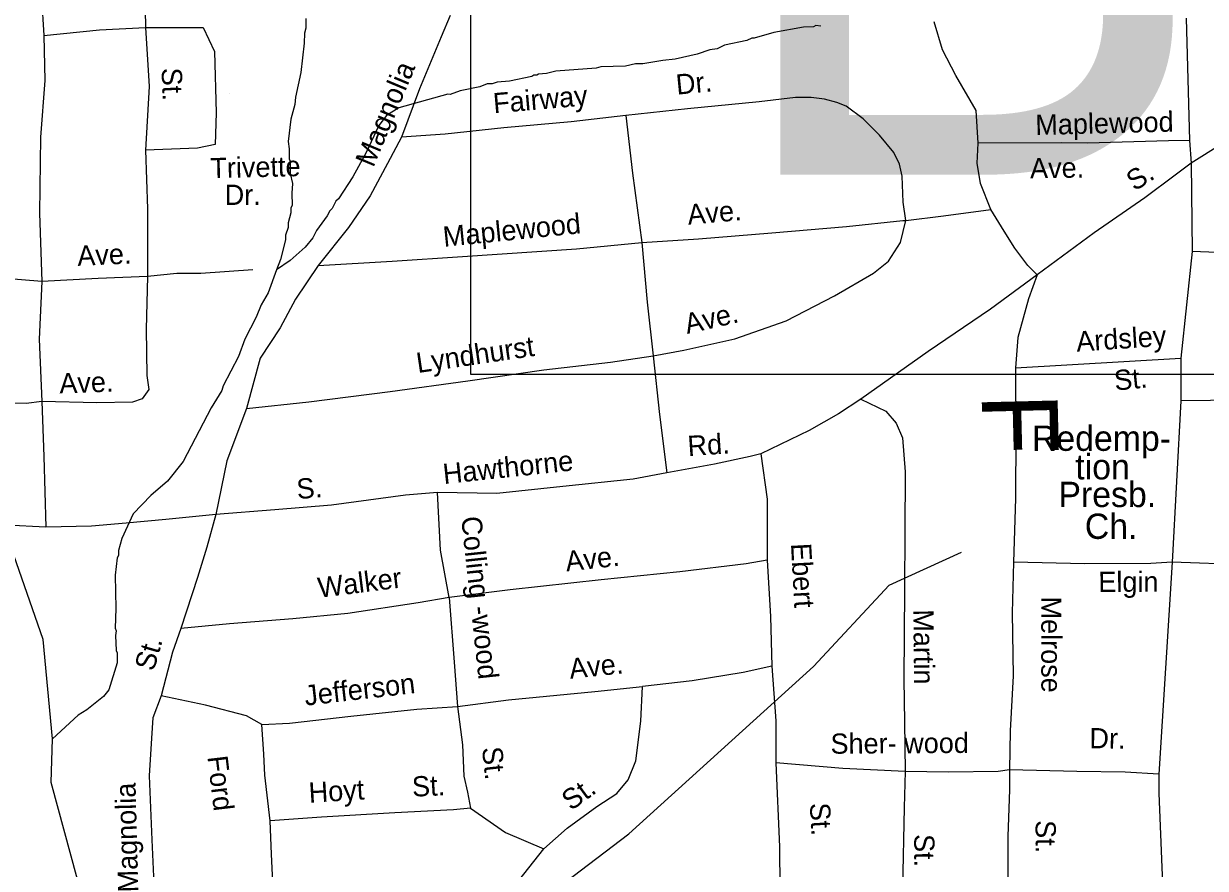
# Model space of a CAD drawing. Extents: x 1551653 to 1702041, y 811336 to 920032.
# Drawn here: x 1619926 to 1623759, y 848613 to 851354 of the extents above; entities that cross this region are included whole.
import ezdxf

# ---------------------------------------------------------------- set-up
doc = ezdxf.new("R2010")
doc.units = 0
for name, color, linetype in [('Old_Level_10', 7, 'Continuous'), ('Old_Level_22', 7, 'Continuous'), ('Old_Level_3', 7, 'Continuous'), ('Old_Level_35', 7, 'Continuous'), ('Old_Level_59', 7, 'Continuous'), ('Old_Level_62', 7, 'Continuous')]:
    doc.layers.add(name, color=color, linetype=linetype)

msp = doc.modelspace()

# ---------------------------------------------------------------- linework, layer by layer
at = {"layer": 'Old_Level_10'}
msp.add_line((1620595.355, 851126.842), (1620595.355, 851126.842), dxfattribs=at)
at = {"layer": 'Old_Level_3'}
msp.add_lwpolyline([(1628212.746, 850215.277), (1622518.859, 850215.277), (1621376.229, 850215.277), (1621376.229, 851475.417), (1621376.229, 851926.742), (1621376.229, 853133.878), (1626214.433, 853133.878), (1628212.746, 853133.878), (1628212.746, 852848.761), (1628212.746, 850215.277)], dxfattribs=at)
at = {"layer": 'Old_Level_35'}
for p, q in [((1619980.324, 851513.97), (1619991.311, 851315.837)), ((1623696.8, 851371.853), (1623708.174, 850975.411)), ((1623708.174, 850975.411), (1623713.347, 850901.206)), ((1623713.347, 850901.206), (1623716.758, 850614.512)), ((1623716.758, 850614.512), (1623679.352, 850268.773)), ((1623214.211, 850539.426), (1623185.481, 850460.79)), ((1623143.183, 850236.776), (1623679.352, 850268.773)), ((1623679.352, 850268.773), (1623679.352, 850129.976)), ((1623679.352, 850129.976), (1623652.001, 849606.266)), ((1623652.001, 849606.266), (1623608.148, 848918.6))]:
    msp.add_line(p, q, dxfattribs=at)
for points in [[(1620320.986, 851675.751), (1620318.541, 851515.912), (1620321.816, 851341.949)], [(1621309.537, 851380.942), (1621280.511, 851311.493), (1621209.852, 851142.632), (1621151.637, 850985.723)], [(1623022.061, 850966.054), (1623016.243, 851072.15), (1622949.894, 851185.961), (1622906.294, 851269.423), (1622879.753, 851360.472)], [(1619991.311, 851315.837), (1619995.153, 851169.876), (1619981.219, 850985.995), (1619978.205, 850738.662), (1619985.73, 850516.934)], [(1619991.311, 851315.837), (1620171.98, 851334.184), (1620321.816, 851341.949)], [(1620321.816, 851341.949), (1620332.928, 851149.817), (1620321.789, 850943.767)], [(1620321.816, 851341.949), (1620508.651, 851341.912), (1620544.817, 851263.49), (1620550.846, 851064.417), (1620547.831, 850961.865), (1620490.568, 850949.8), (1620321.789, 850943.767)], [(1624143.695, 851191.884), (1623918.573, 851030.333), (1623713.347, 850901.206)], [(1622787.828, 850715.195), (1622778.638, 850775.215), (1622775.945, 850859.316), (1622766.929, 850898.322), (1622749.278, 850935.7), (1622702.001, 850992.291), (1622649.042, 851044.995), (1622593.642, 851085.939), (1622563.868, 851097.951), (1622524.072, 851108.964), (1622480.154, 851114.256), (1622430.128, 851114.273), (1622312.176, 851100.057), (1622079.998, 851077.55), (1621879.864, 851056.596)], [(1621879.864, 851056.596), (1621701.737, 851035.398), (1621483.641, 851016.609), (1621293.51, 850995.454), (1621151.637, 850985.723)], [(1621879.864, 851056.596), (1621901.061, 850868.463), (1621931.527, 850644.119)], [(1621151.637, 850985.723), (1621106.283, 850900.395), (1621050.235, 850795.513), (1620979.61, 850692.705), (1620881.698, 850569.015)], [(1623062.992, 850751.034), (1623030.02, 850835.221), (1623018.65, 850901.206), (1623022.061, 850966.054)], [(1623708.174, 850975.411), (1623639.929, 850973.514), (1623376.426, 850965.927), (1623291.12, 850967.824), (1623022.061, 850966.054)], [(1620321.789, 850943.767), (1620327.817, 850753.744), (1620327.817, 850533.557)], [(1623713.347, 850901.206), (1623661.045, 850862.525), (1623563.265, 850788.577), (1623398.402, 850674.809), (1623214.211, 850539.426)], [(1622787.828, 850715.195), (1622909.5, 850730.555), (1623062.992, 850751.034)], [(1623214.211, 850539.426), (1623183.513, 850569.006), (1623141.444, 850625.889), (1623106.895, 850680.507), (1623062.992, 850751.034)], [(1621931.527, 850644.119), (1622115.654, 850655.392), (1622353.596, 850675.779), (1622595.738, 850696.081), (1622777.824, 850715.399), (1622787.828, 850715.195)], [(1621967.879, 850275.777), (1622068.108, 850294.356), (1622232.557, 850331.843), (1622399.21, 850389.294), (1622556.345, 850470.754), (1622683.317, 850544.822), (1622731.122, 850583.273), (1622770.764, 850643.503), (1622787.828, 850715.195)], [(1620881.698, 850569.015), (1621122.024, 850583.74), (1621349.842, 850598.33), (1621719.595, 850623.404), (1621931.527, 850644.119)], [(1621931.527, 850644.119), (1621948.604, 850450.065), (1621967.879, 850275.777)], [(1624095.488, 850607.801), (1623961.324, 850605.525), (1623716.758, 850614.512)], [(1619985.73, 850516.934), (1619866.055, 850527.338), (1619616.318, 850537.007), (1619380.827, 850548.588), (1619175.056, 850555.563), (1619003.38, 850556.246)], [(1620669.646, 850555.058), (1620501.527, 850543.66), (1620423.666, 850542.84), (1620327.817, 850533.557)], [(1620881.698, 850569.015), (1620807.863, 850459.781), (1620758.104, 850366.612), (1620693.899, 850268.623), (1620649.039, 850105.523)], [(1623214.211, 850539.426), (1623062.586, 850427.089), (1622860.273, 850290.615), (1622642.048, 850135.945)], [(1619985.73, 850516.934), (1619976.688, 850329.926), (1619985.73, 850127.837)], [(1620327.817, 850533.557), (1620323.286, 850363.105), (1620326.301, 850212.292), (1620332.328, 850167.049), (1620311.231, 850136.885), (1620279.326, 850125.334), (1620163.624, 850123.477), (1619985.73, 850127.837)], [(1620327.817, 850533.557), (1620167.607, 850526.823), (1619985.73, 850516.934)], [(1623185.481, 850460.79), (1623151.26, 850335.369), (1623143.183, 850236.776)], [(1620649.039, 850105.523), (1620850.86, 850126.745), (1621115.088, 850160.607), (1621367.319, 850194.911), (1621613.585, 850231.138), (1621829.801, 850255.967), (1621967.879, 850275.777)], [(1621967.879, 850275.777), (1621989.033, 850085.643), (1622012.016, 849896.67)], [(1623143.183, 850236.776), (1623144.798, 850021.649), (1623143.183, 849813.149), (1623136.721, 849606.266)], [(1619985.73, 850127.837), (1619934.494, 850121.804), (1619721.002, 850126.506), (1619455.586, 850142.496), (1619201.201, 850167.418), (1618993.475, 850166.63)], [(1619985.73, 850127.837), (1619991.758, 849949.878), (1619997.786, 849720.643)], [(1622642.048, 850135.945), (1622569.307, 850088.179), (1622473.833, 850033.59), (1622316.984, 849958.529)], [(1622642.048, 850135.945), (1622722.447, 850096.578), (1622755.886, 850058.077), (1622777.119, 850009.82), (1622785.292, 849899.793), (1622784.321, 849703.905), (1622783.55, 849518.016), (1622781.233, 849226.301), (1622783.034, 849088.187), (1622785.258, 848927.699)], [(1624084.118, 850132.252), (1623999.981, 850129.976), (1623872.639, 850132.252), (1623679.352, 850129.976)], [(1620649.039, 850105.523), (1620584.973, 849935.97), (1620549.66, 849760.876)], [(1622316.984, 849958.529), (1622282.887, 849949.431), (1622166.955, 849924.411), (1622012.016, 849896.67)], [(1622316.984, 849958.529), (1622337.443, 849810.683), (1622337.443, 849612.796)], [(1622012.016, 849896.67), (1621903.742, 849876.257), (1621675.524, 849851.67), (1621461.347, 849829), (1621268.753, 849833.162)], [(1621268.753, 849833.162), (1621164.42, 849823.525), (1620925.122, 849791.49), (1620741.113, 849776.214), (1620549.66, 849760.876)], [(1621306.446, 849491.865), (1621278.383, 849645.217), (1621268.753, 849833.162)], [(1619997.786, 849720.643), (1619869.422, 849726.621), (1619717.627, 849730.903), (1619512.549, 849743.119)], [(1620549.66, 849760.876), (1620387.544, 849744.812), (1620259.134, 849733.568), (1620146.777, 849723.929), (1619997.786, 849720.643)], [(1620549.66, 849760.876), (1620520.957, 849655.153), (1620490.46, 849557.165), (1620435.886, 849391.708)], [(1622337.443, 849612.796), (1622269.371, 849601.687), (1622055.113, 849574.817), (1621799.047, 849548.797), (1621504.848, 849517.143), (1621306.446, 849491.865)], [(1622337.443, 849612.796), (1622348.809, 849430.604), (1622353.355, 849269.11)], [(1623136.721, 849606.266), (1623133.054, 849441.977), (1623135.327, 849237.266), (1623126.235, 849059.623), (1623123.961, 848932.248)], [(1623652.001, 849606.266), (1623582.078, 849601.871), (1623368.148, 849601.208), (1623136.721, 849606.266)], [(1624095.62, 849595.454), (1623887.97, 849598.465), (1623652.001, 849606.266)], [(1621306.446, 849491.865), (1621205.698, 849474.651), (1620977.853, 849440.201), (1620799.805, 849422.803), (1620594.125, 849406.95), (1620435.886, 849391.708)], [(1621306.446, 849491.865), (1621322.419, 849281.602), (1621333.476, 849138.284)], [(1620435.886, 849391.708), (1620408.599, 849314.603), (1620372.852, 849172.505)], [(1622353.355, 849269.11), (1622260.155, 849248.639), (1622094.213, 849221.344), (1621933.705, 849202.872)], [(1622353.355, 849269.11), (1622366.539, 849091.467), (1622366.539, 848954.993)], [(1621333.476, 849138.284), (1621499.392, 849159.454), (1621779.3, 849186.996), (1621933.705, 849202.872)], [(1621614.051, 848676.062), (1621688.847, 848742.981), (1621785.93, 848813.454), (1621850.435, 848856.367), (1621887.134, 848899.848), (1621911.596, 848961.387), (1621928.036, 849091.124), (1621933.705, 849202.872)], [(1620372.852, 849172.505), (1620345.789, 849101.016), (1620340.851, 849035.077), (1620332.974, 848913.168), (1620341.763, 848705.275), (1620349.201, 848539.232), (1620353.774, 848439.285), (1620368.476, 848364.944), (1620401.186, 848280.633), (1620432.255, 848224.173)], [(1620699.144, 849079.638), (1620649.499, 849108.26), (1620516.12, 849142.384), (1620372.852, 849172.505)], [(1620699.144, 849079.638), (1620789.085, 849084.218), (1620987.257, 849107.21), (1621201.236, 849130.084), (1621333.476, 849138.284)], [(1621333.476, 849138.284), (1621349.449, 849014.094), (1621354.364, 848912.036), (1621365.421, 848860.393), (1621375.25, 848808.749)], [(1620726.228, 848767.315), (1620708.623, 848915.553), (1620705.601, 848983.654), (1620699.144, 849079.638)], [(1622366.539, 848954.993), (1622377.905, 848682.501), (1622380.178, 848416.378)], [(1622785.258, 848927.699), (1622582.945, 848936.797), (1622366.539, 848954.993)], [(1622785.258, 848927.699), (1622782.802, 848810.435), (1622776.889, 848548.612), (1622787.076, 848393.632)], [(1623123.961, 848932.248), (1623087.591, 848927.699), (1622926.195, 848925.425), (1622785.258, 848927.699)], [(1623123.961, 848932.248), (1623123.961, 848868.56), (1623118.961, 848716.619), (1623118.961, 848559.675), (1623116.687, 848402.73)], [(1623608.148, 848918.6), (1623499.035, 848925.425), (1623342.186, 848927.699), (1623123.961, 848932.248)], [(1623608.148, 848918.6), (1623608.148, 848857.187), (1623628.152, 848375.435)], [(1621375.25, 848808.749), (1621320.259, 848802.489), (1621130.17, 848793.339), (1620892.353, 848778.953), (1620726.228, 848767.315)], [(1621375.25, 848808.749), (1621489.523, 848729.505), (1621614.051, 848676.062)], [(1620764.702, 848405.131), (1620751.103, 848425.22), (1620738.199, 848499.321), (1620730.64, 848659.363), (1620726.228, 848767.315)], [(1621441.564, 848417.597), (1621479.652, 848506.129), (1621614.051, 848676.062)]]:
    msp.add_lwpolyline(points, dxfattribs=at)
at = {"layer": 'Old_Level_59'}
for points in [[(1620166.749, 847722.632), (1620182.743, 848273.864), (1620015.728, 848891.122), (1620019.662, 849033.407), (1619989.334, 849355.137), (1619851.163, 849753.554), (1619811.685, 850031.744), (1619842.523, 850238.556), (1619706.594, 851142.321), (1619664.781, 851324.116), (1619550.772, 851543.06), (1619525.756, 851609.241), (1619489.511, 852019.822)], [(1620166.749, 847722.632), (1620241.798, 847757.286), (1620368.725, 847885.956), (1620587.721, 848019.395), (1621039.758, 848177.695), (1621577.815, 848488.451), (1621888.776, 848725.081), (1622487.733, 849267.649), (1622733.796, 849531.859), (1622967.76, 849638.742)]]:
    msp.add_lwpolyline(points, dxfattribs=at)
at = {"layer": 'Old_Level_62'}
for points in [[(1620841.575, 851371.176), (1620841.165, 851339.188), (1620836.859, 851323.245), (1620836.449, 851291.256), (1620825.171, 851195.446), (1620808.049, 851115.681), (1620805.793, 851091.741), (1620793.08, 851043.913), (1620784.16, 850972.042), (1620787.851, 850947.999), (1620787.339, 850916.011), (1620791.235, 850907.963), (1620790.722, 850867.978), (1620798.309, 850835.887), (1620795.848, 850803.95), (1620797.284, 850763.914), (1620793.183, 850755.968), (1620792.978, 850739.974), (1620784.571, 850708.14), (1620784.263, 850692.146), (1620775.958, 850668.257), (1620775.753, 850652.263), (1620758.939, 850588.492), (1620746.021, 850554.966)], [(1622512.237, 851345.852), (1622496.243, 851348.056), (1622488.246, 851344.16), (1622456.258, 851342.622), (1622360.088, 851325.962), (1622295.804, 851306.892), (1622287.807, 851306.995), (1622271.711, 851299.203), (1622199.635, 851284.234), (1622175.439, 851272.546), (1622151.448, 851268.906), (1622111.258, 851255.475), (1622039.079, 851238.455), (1621998.992, 851235.021), (1621934.913, 851223.948), (1621910.922, 851224.256), (1621878.831, 851216.72), (1621798.861, 851213.849), (1621782.764, 851210.056), (1621652.761, 851199.906), (1621622.618, 851192.319), (1621596.679, 851190.678), (1621590.63, 851186.732), (1621580.583, 851186.885), (1621574.534, 851182.989), (1621502.355, 851167.969), (1621462.37, 851164.534), (1621446.274, 851158.793), (1621430.28, 851158.998), (1621406.186, 851149.36), (1621342.107, 851136.237), (1621309.914, 851124.703), (1621301.917, 851124.806), (1621143.412, 851081.027), (1621103.119, 851055.601), (1621078.718, 851023.92), (1621037.502, 850936.516), (1620994.441, 850857.161), (1620947.484, 850785.803), (1620939.385, 850777.96), (1620927.082, 850754.122), (1620918.982, 850746.228), (1620910.78, 850730.336), (1620876.126, 850682.867), (1620863.823, 850659.03), (1620839.422, 850629.348), (1620790.825, 850586.082), (1620746.021, 850554.966)], [(1620746.021, 850554.966), (1620719.467, 850481.096), (1620696.911, 850441.418), (1620680.404, 850401.638), (1620643.495, 850330.177), (1620622.682, 850274.455), (1620573.469, 850179.208), (1620569.163, 850163.265), (1620534.51, 850107.747), (1620444.082, 849933.043), (1620393.331, 849869.785), (1620338.685, 849822.571), (1620281.885, 849763.362), (1620244.874, 849683.905), (1620234.313, 849644.022), (1620234.108, 849628.028), (1620230.007, 849620.134), (1620223.241, 849564.205), (1620225.701, 849456.194), (1620222.83, 849392.269), (1620226.726, 849384.221), (1620224.573, 849368.227), (1620225.906, 849320.245), (1620229.802, 849312.196), (1620229.29, 849280.208), (1620202.12, 849192.6), (1620185.819, 849170.813), (1620131.275, 849127.599), (1620103.08, 849110.015), (1620019.662, 849033.407)]]:
    msp.add_lwpolyline(points, dxfattribs=at)

# ---------------------------------------------------------------- texts
at = {"layer": 'Old_Level_10'}
for s, height, rotation, p in [('St.', 65.6167, 271.950956, (1620373.694, 851210.175)), ('Magnolia', 65.6167, 67.293319, (1621060.356, 850885.076)), ('Dr.', 65.6167, 5.536753, (1622045.179, 851123.49)), ('Fairway', 65.6167, 4.923953, (1621451.773, 851062.989)), ('Maplewood', 65.6167, 1.419356, (1623208.359, 850992.792)), ('Trivette', 65.6167, 1.421464, (1620532.598, 850852.332)), ('Ave.', 65.6167, 0.803372, (1623191.028, 850852.255)), ('S.', 65.6167, 32.677592, (1623529.879, 850808.93)), ('Dr.', 65.6167, 0.060158, (1620578.427, 850765.961)), ('Ave.', 65.6167, 4.897189, (1622082.024, 850701.75)), ('Maplewood', 65.6167, 5.666631, (1621289.569, 850629.795)), ('Ave.', 65.6167, 2.546408, (1620101.672, 850567.994)), ('Ave.', 65.6167, 12.841414, (1622078.351, 850346.829)), ('Ardsley', 65.6167, 3.756, (1623342.444, 850289.751)), ('Lyndhurst', 65.6167, 8.368481, (1621204.95, 850220.219)), ('St.', 65.6167, 5.777494, (1623466.713, 850163.067)), ('Ave.', 65.6167, 2.033033, (1620043.11, 850153.919)), ('Rd.', 65.6167, 3.862567, (1622081.879, 849950.619)), ('Hawthorne', 65.6167, 6.042264, (1621289.581, 849859.889)), ('S.', 65.6167, 4.74555, (1620814.2, 849811.143)), ('Colling -wood', 65.61666, 276.126917, (1621345.213, 849752.191)), ('Ebert', 65.6167, 273.088194, (1622415.039, 849666.737)), ('Ave.', 65.6167, 6.14095, (1621687.067, 849576.431)), ('Walker', 65.6167, 7.144692, (1620884.612, 849490.693)), ('Elgin', 65.6167, 0.177492, (1623412.064, 849509.867)), ('Melrose', 65.6167, 270.100386, (1623226.73, 849494.921)), ('Martin', 65.6167, 270.559794, (1622812.073, 849453.24)), ('St.', 65.6167, 73.986964, (1620348.102, 849249.963)), ('Ave.', 65.6167, 5.8705, (1621699.13, 849228.045)), ('Jefferson', 65.6167, 6.617911, (1620840.432, 849140.617)), ('Sher- wood', 65.6167, 0.380556, (1622543.556, 848984.767)), ('Dr.', 65.6167, 359.1524, (1623382.808, 849002.964)), ('Ford', 65.6167, 276.772808, (1620522.175, 848975.148)), ('St.', 65.6167, 276.101392, (1621412.721, 849004.227)), ('Magnolia', 65.6167, 91.494319, (1620298.29, 848535.596)), ('Hoyt', 65.6167, 3.461808, (1620852.674, 848825.743)), ('St.', 65.6167, 2.755911, (1621187.439, 848845.298)), ('St.', 65.6167, 35.975761, (1621701.813, 848798.173)), ('St.', 65.6167, 273.246953, (1622476.021, 848824.181)), ('St.', 65.6167, 270.499092, (1623208.259, 848769.15)), ('St.', 65.6167, 270.215086, (1622814.798, 848724.122))]:
    msp.add_text(s, height=height, rotation=rotation, dxfattribs=at).set_placement(p)
at = {"layer": 'Old_Level_22'}
msp.add_text('F', height=246.062, rotation=271.396106, dxfattribs=at).set_placement((1623033.409, 850152.377))
for s, p in [('Redemp-', (1623196.64, 849967.794)), ('tion', (1623337.395, 849875.195)), ('Presb.', (1623282.612, 849785.49)), ('Ch.', (1623368.238, 849682.201))]:
    msp.add_text(s, height=82.0208, dxfattribs=at).set_placement(p)
at = {"layer": 'Old_Level_3'}
msp.add_text('B-2881', height=1788.0542, dxfattribs=at).set_placement((1622184.436, 850864.085))

doc.saveas('drawing.dxf')
